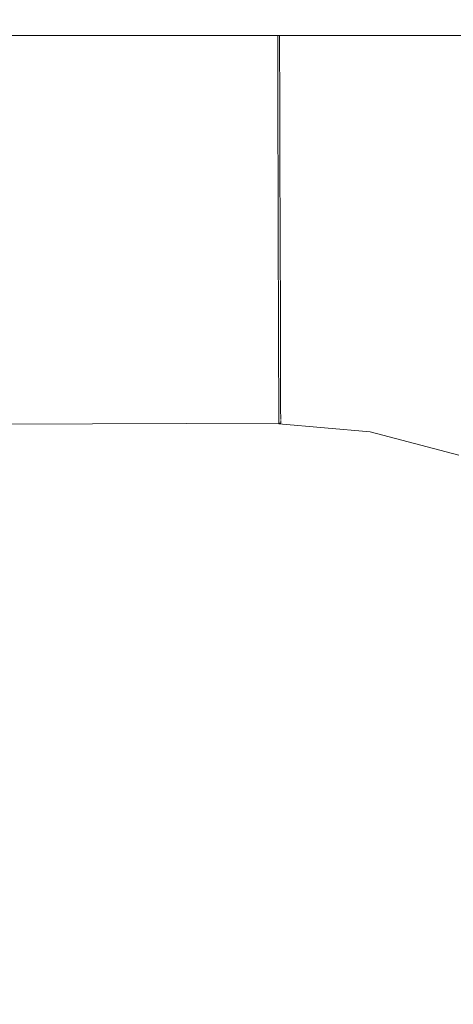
# Model space of a CAD drawing. Header units: millimetres. Extents: x -30280 to 309309, y -17460 to 4378.
# Tile 813 of 1056: x 250391 to 250405, y -13039 to -13007. Entities that reach past the tile are written whole.
import ezdxf

# ---------------------------------------------------------------- set-up
doc = ezdxf.new("R2010")
doc.units = ezdxf.units.MM
doc.header["$MEASUREMENT"] = 0
doc.linetypes.add('Wipeout_Contour', pattern=[1000, 0, -1000])
for name, color, linetype in [('Nuevo_08_E_Envans secs', 7, 'Continuous'), ('Nuevo_09_EI_Mobiliari general', 7, 'Continuous'), ('Nuevo_Ventanas Archicad', 7, 'Continuous')]:
    doc.layers.add(name, color=color, linetype=linetype)
doc.layers.add('Nuevo_09_EI_Mobiliari general_Pluma_Nº__1', color=7, linetype='Continuous', lineweight=5)

# ---------------------------------------------------------------- blocks, each defined once
blk = doc.blocks.new('Elem Sección_541_6', base_point=(235890.588, -13459.976))
at = {"color": 254, "linetype": 'Wipeout_Contour', "lineweight": 0, "ltscale": 1517989.291840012}
blk.add_wipeout([(248979.884, -11359.976), (254508.641, -11359.976), (254508.641, -13457.976), (254654.197, -13457.976), (254654.197, -11012.976), (248979.884, -11012.976)], dxfattribs=at).dxf.layer = 'Nuevo_08_E_Envans secs'
blk = doc.blocks.new('Elem Sección_543_6', base_point=(235890.588, -13459.976))
at = {"color": 254, "linetype": 'Wipeout_Contour', "lineweight": 0, "ltscale": 31165908.05935061}
blk.add_wipeout([(253368.641, -11399.976), (248979.884, -11399.976), (248979.884, -13305.666), (249022.416, -13068.118), (249023.053, -13065.78), (249026.984, -13043.488), (249005.387, -13043.488), (249005.387, -12987.919), (249005.459, -12987.919), (249019.024, -12561.809), (249441.751, -12561.809), (249455.316, -12987.919), (249455.387, -12987.919), (249455.387, -13043.488), (249433.791, -13043.488), (249437.722, -13065.78), (249438.358, -13068.118), (249480.387, -13302.855), (249522.416, -13068.119), (249523.053, -13065.78), (249526.984, -13043.488), (249505.387, -13043.488), (249505.387, -12987.919), (249505.459, -12987.919), (249519.024, -12561.809), (249941.751, -12561.809), (249955.316, -12987.919), (249955.387, -12987.919), (249955.387, -13043.488), (249933.791, -13043.488), (249937.722, -13065.78), (249938.358, -13068.119), (249980.387, -13302.855), (250022.416, -13068.119), (250023.053, -13065.78), (250026.984, -13043.488), (250005.387, -13043.488), (250005.387, -12987.919), (250005.459, -12987.919), (250019.024, -12561.81), (250441.751, -12561.81), (250455.316, -12987.919), (250455.387, -12987.919), (250455.387, -13043.488), (250433.791, -13043.488), (250437.722, -13065.78), (250438.358, -13068.119), (250480.387, -13302.855), (250522.416, -13068.119), (250523.053, -13065.78), (250526.984, -13043.488), (250505.387, -13043.488), (250505.387, -12987.919), (250505.459, -12987.919), (250519.024, -12561.81), (250941.751, -12561.81), (250955.316, -12987.919), (250955.387, -12987.919), (250955.387, -13043.488), (250933.791, -13043.488), (250937.722, -13065.78), (250938.358, -13068.119), (250980.387, -13302.855), (251022.416, -13068.119), (251023.053, -13065.78), (251026.984, -13043.488), (251005.387, -13043.488), (251005.387, -12987.919), (251005.459, -12987.919), (251019.024, -12561.81), (251441.751, -12561.81), (251455.316, -12987.919), (251455.387, -12987.919), (251455.387, -13043.488), (251433.791, -13043.488), (251437.722, -13065.78), (251438.358, -13068.119), (251480.387, -13302.855), (251522.416, -13068.119), (251523.053, -13065.78), (251526.984, -13043.488), (251505.387, -13043.488), (251505.387, -12987.919), (251505.459, -12987.919), (251519.024, -12561.81), (251941.751, -12561.81), (251955.316, -12987.919), (251955.387, -12987.919), (251955.387, -13043.488), (251933.791, -13043.488), (251937.722, -13065.78), (251938.358, -13068.119), (251980.387, -13302.855), (252022.416, -13068.119), (252023.053, -13065.78), (252026.984, -13043.488), (252005.387, -13043.488), (252005.387, -12987.919), (252005.459, -12987.919), (252019.024, -12561.81), (252441.751, -12561.81), (252455.316, -12987.919), (252455.387, -12987.919), (252455.387, -13043.488), (252433.791, -13043.488), (252437.722, -13065.78), (252438.358, -13068.119), (252480.387, -13302.855), (252522.416, -13068.119), (252523.053, -13065.78), (252526.984, -13043.488), (252505.387, -13043.488), (252505.387, -12987.919), (252505.459, -12987.919), (252519.024, -12561.81), (252941.751, -12561.81), (252955.316, -12987.919), (252955.387, -12987.919), (252955.387, -13043.488), (252933.791, -13043.488), (252937.722, -13065.78), (252938.358, -13068.119), (252999.567, -13409.976), (253368.641, -13409.976)], dxfattribs=at).dxf.layer = 'Nuevo_Ventanas Archicad'
blk = doc.blocks.new('Elem Sección_573_6', base_point=(235890.588, -13459.976))
at = {"color": 254, "linetype": 'Wipeout_Contour', "lineweight": 0, "ltscale": 1002271.791624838}
blk.add_wipeout([(250005.387, -13007.674), (250455.387, -13007.674), (250455.387, -12996.139), (250005.387, -12996.139)], dxfattribs=at).dxf.layer = 'Nuevo_09_EI_Mobiliari general'
at = {"color": 254, "linetype": 'Wipeout_Contour', "lineweight": 0, "ltscale": 9521637.930284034}
blk.add_wipeout([(250043.278, -13043.221), (250043.407, -13043.221), (250043.735, -13043.071), (250049.285, -13041.62), (250054.944, -13041.147), (250054.944, -13041.12), (250230.387, -13041.603), (250405.831, -13041.12), (250405.831, -13041.147), (250411.49, -13041.62), (250417.04, -13043.071), (250417.368, -13043.221), (250417.497, -13043.221), (250415.922, -13034.287), (250415.153, -13031.419), (250413.897, -13028.729), (250412.191, -13026.298), (250410.089, -13024.201), (250407.654, -13022.502), (250404.961, -13021.252), (250402.091, -13020.49), (250399.133, -13020.239), (250399.133, -13020.217), (250243.579, -13020.652), (250243.579, -13020.725), (250230.387, -13020.689), (250217.196, -13020.725), (250217.196, -13020.652), (250061.642, -13020.217), (250061.642, -13020.239), (250058.684, -13020.49), (250055.814, -13021.252), (250053.12, -13022.502), (250050.685, -13024.201), (250048.583, -13026.298), (250046.878, -13028.729), (250045.622, -13031.419), (250044.853, -13034.287)], dxfattribs=at).dxf.layer = 'Nuevo_09_EI_Mobiliari general'
at = {"color": 254, "linetype": 'Wipeout_Contour', "lineweight": 0, "ltscale": 1253720.501452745}
blk.add_wipeout([(250404.319, -13007.674), (250404.146, -13008.668), (250409.042, -13009.967), (250409.43, -13008.893), (250404.837, -13007.674)], dxfattribs=at).dxf.layer = 'Nuevo_09_EI_Mobiliari general'
at = {"color": 254, "linetype": 'Wipeout_Contour', "lineweight": 0, "ltscale": 1253694.717680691}
blk.add_wipeout([(250399.16, -13007.674), (250399.162, -13008.217), (250399.162, -13008.245), (250404.146, -13008.668), (250404.319, -13007.674)], dxfattribs=at).dxf.layer = 'Nuevo_09_EI_Mobiliari general'
at = {"color": 254, "linetype": 'Wipeout_Contour', "lineweight": 0, "ltscale": 1002976.728661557}
blk.add_wipeout([(250404.146, -13008.668), (250403.93, -13009.913), (250408.612, -13011.156), (250409.042, -13009.967)], dxfattribs=at).dxf.layer = 'Nuevo_09_EI_Mobiliari general'
at = {"color": 254, "linetype": 'Wipeout_Contour', "lineweight": 0, "ltscale": 1253694.656471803}
blk.add_wipeout([(250399.162, -13008.245), (250399.165, -13009.481), (250399.165, -13009.508), (250403.93, -13009.913), (250404.146, -13008.668)], dxfattribs=at).dxf.layer = 'Nuevo_09_EI_Mobiliari general'
at = {"color": 254, "linetype": 'Wipeout_Contour', "lineweight": 0, "ltscale": 1002610.136890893}
blk.add_wipeout([(250399.16, -13007.674), (250230.387, -13007.674), (250230.387, -13008.689), (250399.162, -13008.217)], dxfattribs=at).dxf.layer = 'Nuevo_09_EI_Mobiliari general'
at = {"color": 254, "linetype": 'Wipeout_Contour', "lineweight": 0, "ltscale": 1002975.661043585}
blk.add_wipeout([(250403.93, -13009.913), (250403.699, -13011.24), (250408.154, -13012.423), (250408.612, -13011.156)], dxfattribs=at).dxf.layer = 'Nuevo_09_EI_Mobiliari general'
at = {"layer": 'Nuevo_09_EI_Mobiliari general_Pluma_Nº__1', "color": 7, "linetype": 'Continuous', "lineweight": 5}
blk.add_line((250005.387, -13007.674), (250455.387, -13007.674), dxfattribs=at)
at = {"color": 254, "linetype": 'Wipeout_Contour', "lineweight": 0, "ltscale": 1504431.890828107}
blk.add_wipeout([(250399.103, -13009.503), (250399.106, -13010.828), (250399.169, -13010.828), (250399.169, -13010.855), (250403.699, -13011.24), (250403.93, -13009.913)], dxfattribs=at).dxf.layer = 'Nuevo_09_EI_Mobiliari general'
at = {"color": 254, "linetype": 'Wipeout_Contour', "lineweight": 0, "ltscale": 1002610.378123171}
blk.add_wipeout([(250399.162, -13008.217), (250230.387, -13008.689), (250230.387, -13009.952), (250399.165, -13009.481)], dxfattribs=at).dxf.layer = 'Nuevo_09_EI_Mobiliari general'
at = {"color": 254, "linetype": 'Wipeout_Contour', "lineweight": 0, "ltscale": 1002974.541100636}
blk.add_wipeout([(250403.699, -13011.24), (250403.461, -13012.608), (250407.681, -13013.729), (250408.154, -13012.423)], dxfattribs=at).dxf.layer = 'Nuevo_09_EI_Mobiliari general'
at = {"layer": 'Nuevo_09_EI_Mobiliari general_Pluma_Nº__1', "color": 7, "linetype": 'Continuous', "lineweight": 5}
for p, q in [((250399.098, -13007.674), (250399.099, -13008.217)), ((250399.16, -13007.674), (250399.162, -13008.217))]:
    blk.add_line(p, q, dxfattribs=at)
at = {"color": 254, "linetype": 'Wipeout_Contour', "lineweight": 0, "ltscale": 1002956.787745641}
blk.add_wipeout([(250399.106, -13010.85), (250399.11, -13012.239), (250403.461, -13012.608), (250403.699, -13011.24)], dxfattribs=at).dxf.layer = 'Nuevo_09_EI_Mobiliari general'
at = {"color": 254, "linetype": 'Wipeout_Contour', "lineweight": 0, "ltscale": 1504083.267771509}
blk.add_wipeout([(250399.165, -13009.481), (250230.387, -13009.952), (250230.387, -13011.299), (250399.106, -13010.828), (250399.103, -13009.503), (250399.165, -13009.508)], dxfattribs=at).dxf.layer = 'Nuevo_09_EI_Mobiliari general'
at = {"color": 254, "linetype": 'Wipeout_Contour', "lineweight": 0, "ltscale": 1002973.402775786}
blk.add_wipeout([(250403.461, -13012.608), (250403.223, -13013.977), (250407.209, -13015.035), (250407.681, -13013.729)], dxfattribs=at).dxf.layer = 'Nuevo_09_EI_Mobiliari general'
at = {"layer": 'Nuevo_09_EI_Mobiliari general_Pluma_Nº__1', "color": 7, "linetype": 'Continuous', "lineweight": 5}
for p, q in [((250399.099, -13008.217), (250399.103, -13009.481)), ((250399.162, -13008.217), (250399.165, -13009.481))]:
    blk.add_line(p, q, dxfattribs=at)
at = {"color": 254, "linetype": 'Wipeout_Contour', "lineweight": 0, "ltscale": 1002956.609441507}
blk.add_wipeout([(250399.11, -13012.239), (250399.114, -13013.628), (250403.223, -13013.977), (250403.461, -13012.608)], dxfattribs=at).dxf.layer = 'Nuevo_09_EI_Mobiliari general'
at = {"color": 254, "linetype": 'Wipeout_Contour', "lineweight": 0, "ltscale": 1754678.870144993}
blk.add_wipeout([(250399.169, -13010.828), (250230.387, -13011.299), (250243.605, -13011.336), (250243.601, -13012.652), (250399.11, -13012.217), (250399.106, -13010.85), (250399.169, -13010.855)], dxfattribs=at).dxf.layer = 'Nuevo_09_EI_Mobiliari general'
at = {"color": 254, "linetype": 'Wipeout_Contour', "lineweight": 0, "ltscale": 1002972.280495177}
blk.add_wipeout([(250403.223, -13013.977), (250402.993, -13015.304), (250406.751, -13016.302), (250407.209, -13015.035)], dxfattribs=at).dxf.layer = 'Nuevo_09_EI_Mobiliari general'
at = {"layer": 'Nuevo_09_EI_Mobiliari general_Pluma_Nº__1', "color": 7, "linetype": 'Continuous', "lineweight": 5}
for p, q in [((250399.103, -13009.481), (250399.106, -13010.828)), ((250399.165, -13009.481), (250399.169, -13010.828))]:
    blk.add_line(p, q, dxfattribs=at)
at = {"color": 254, "linetype": 'Wipeout_Contour', "lineweight": 0, "ltscale": 1002956.432519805}
blk.add_wipeout([(250399.114, -13013.628), (250399.118, -13014.975), (250402.993, -13015.304), (250403.223, -13013.977)], dxfattribs=at).dxf.layer = 'Nuevo_09_EI_Mobiliari general'
at = {"color": 254, "linetype": 'Wipeout_Contour', "lineweight": 0, "ltscale": 1503942.802387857}
blk.add_wipeout([(250230.388, -13012.689), (250243.601, -13012.725), (250243.597, -13014.041), (250399.114, -13013.607), (250399.11, -13012.239), (250399.11, -13012.217)], dxfattribs=at).dxf.layer = 'Nuevo_09_EI_Mobiliari general'
at = {"color": 254, "linetype": 'Wipeout_Contour', "lineweight": 0, "ltscale": 1002971.208119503}
blk.add_wipeout([(250402.993, -13015.304), (250402.776, -13016.549), (250406.321, -13017.491), (250406.751, -13016.302)], dxfattribs=at).dxf.layer = 'Nuevo_09_EI_Mobiliari general'
at = {"layer": 'Nuevo_09_EI_Mobiliari general_Pluma_Nº__1', "color": 7, "linetype": 'Continuous', "lineweight": 5}
for p, q in [((250399.106, -13010.828), (250399.11, -13012.217)), ((250399.169, -13010.828), (250399.173, -13012.217))]:
    blk.add_line(p, q, dxfattribs=at)
at = {"color": 254, "linetype": 'Wipeout_Contour', "lineweight": 0, "ltscale": 1002956.26208675}
blk.add_wipeout([(250399.118, -13014.975), (250399.121, -13016.239), (250402.776, -13016.549), (250402.993, -13015.304)], dxfattribs=at).dxf.layer = 'Nuevo_09_EI_Mobiliari general'
at = {"color": 254, "linetype": 'Wipeout_Contour', "lineweight": 0, "ltscale": 1253374.31819058}
blk.add_wipeout([(250243.597, -13014.041), (250243.594, -13015.388), (250399.118, -13014.954), (250399.114, -13013.628), (250399.114, -13013.607)], dxfattribs=at).dxf.layer = 'Nuevo_09_EI_Mobiliari general'
at = {"color": 254, "linetype": 'Wipeout_Contour', "lineweight": 0, "ltscale": 1002970.21792258}
blk.add_wipeout([(250402.776, -13016.549), (250402.581, -13017.675), (250405.933, -13018.565), (250406.321, -13017.491)], dxfattribs=at).dxf.layer = 'Nuevo_09_EI_Mobiliari general'
at = {"layer": 'Nuevo_09_EI_Mobiliari general_Pluma_Nº__1', "color": 7, "linetype": 'Continuous', "lineweight": 5}
for p, q in [((250399.11, -13012.217), (250399.114, -13013.607)), ((250399.173, -13012.217), (250399.177, -13013.606))]:
    blk.add_line(p, q, dxfattribs=at)
at = {"color": 254, "linetype": 'Wipeout_Contour', "lineweight": 0, "ltscale": 1002956.102993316}
blk.add_wipeout([(250399.121, -13016.239), (250399.125, -13017.382), (250402.581, -13017.675), (250402.776, -13016.549)], dxfattribs=at).dxf.layer = 'Nuevo_09_EI_Mobiliari general'
at = {"color": 254, "linetype": 'Wipeout_Contour', "lineweight": 0, "ltscale": 1253374.663010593}
blk.add_wipeout([(250243.594, -13015.388), (250243.59, -13016.652), (250399.121, -13016.217), (250399.118, -13014.975), (250399.118, -13014.954)], dxfattribs=at).dxf.layer = 'Nuevo_09_EI_Mobiliari general'
at = {"color": 254, "linetype": 'Wipeout_Contour', "lineweight": 0, "ltscale": 1002969.339633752}
blk.add_wipeout([(250402.412, -13018.646), (250405.597, -13019.492), (250405.933, -13018.565), (250402.581, -13017.675)], dxfattribs=at).dxf.layer = 'Nuevo_09_EI_Mobiliari general'
at = {"layer": 'Nuevo_09_EI_Mobiliari general_Pluma_Nº__1', "color": 7, "linetype": 'Continuous', "lineweight": 5}
for p, q in [((250399.114, -13013.607), (250399.118, -13014.954)), ((250399.177, -13013.606), (250399.181, -13014.953))]:
    blk.add_line(p, q, dxfattribs=at)
at = {"color": 254, "linetype": 'Wipeout_Contour', "lineweight": 0, "ltscale": 1002955.959724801}
blk.add_wipeout([(250402.581, -13017.675), (250399.125, -13017.382), (250399.127, -13018.368), (250402.412, -13018.646)], dxfattribs=at).dxf.layer = 'Nuevo_09_EI_Mobiliari general'
at = {"color": 254, "linetype": 'Wipeout_Contour', "lineweight": 0, "ltscale": 1253374.982081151}
blk.add_wipeout([(250243.59, -13016.652), (250243.587, -13017.794), (250399.125, -13017.36), (250399.121, -13016.239), (250399.121, -13016.217)], dxfattribs=at).dxf.layer = 'Nuevo_09_EI_Mobiliari general'
at = {"color": 254, "linetype": 'Wipeout_Contour', "lineweight": 0, "ltscale": 1002968.599578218}
blk.add_wipeout([(250402.412, -13018.646), (250402.275, -13019.434), (250405.325, -13020.244), (250405.597, -13019.492)], dxfattribs=at).dxf.layer = 'Nuevo_09_EI_Mobiliari general'
at = {"layer": 'Nuevo_09_EI_Mobiliari general_Pluma_Nº__1', "color": 7, "linetype": 'Continuous', "lineweight": 5}
for p, q in [((250399.118, -13014.954), (250399.121, -13016.217)), ((250399.181, -13014.953), (250399.184, -13016.217))]:
    blk.add_line(p, q, dxfattribs=at)
at = {"color": 254, "linetype": 'Wipeout_Contour', "lineweight": 0, "ltscale": 1002955.836323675}
blk.add_wipeout([(250399.127, -13018.368), (250399.13, -13019.167), (250402.275, -13019.434), (250402.412, -13018.646)], dxfattribs=at).dxf.layer = 'Nuevo_09_EI_Mobiliari general'
at = {"color": 254, "linetype": 'Wipeout_Contour', "lineweight": 0, "ltscale": 1002638.529572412}
blk.add_wipeout([(250243.584, -13018.78), (250399.127, -13018.346), (250399.125, -13017.36), (250243.587, -13017.794)], dxfattribs=at).dxf.layer = 'Nuevo_09_EI_Mobiliari general'
at = {"color": 254, "linetype": 'Wipeout_Contour', "lineweight": 0, "ltscale": 1002968.019941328}
blk.add_wipeout([(250402.275, -13019.434), (250402.174, -13020.015), (250405.125, -13020.799), (250405.325, -13020.244)], dxfattribs=at).dxf.layer = 'Nuevo_09_EI_Mobiliari general'
at = {"layer": 'Nuevo_09_EI_Mobiliari general_Pluma_Nº__1', "color": 7, "linetype": 'Continuous', "lineweight": 5}
for p, q in [((250399.121, -13016.217), (250399.125, -13017.36)), ((250399.184, -13016.217), (250399.187, -13017.36))]:
    blk.add_line(p, q, dxfattribs=at)
at = {"color": 254, "linetype": 'Wipeout_Contour', "lineweight": 0, "ltscale": 1002955.736341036}
blk.add_wipeout([(250399.13, -13019.167), (250399.131, -13019.757), (250402.174, -13020.015), (250402.275, -13019.434)], dxfattribs=at).dxf.layer = 'Nuevo_09_EI_Mobiliari general'
at = {"color": 254, "linetype": 'Wipeout_Contour', "lineweight": 0, "ltscale": 1253375.505273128}
blk.add_wipeout([(250243.584, -13018.78), (250243.582, -13019.58), (250399.13, -13019.146), (250399.127, -13018.368), (250399.127, -13018.346)], dxfattribs=at).dxf.layer = 'Nuevo_09_EI_Mobiliari general'
at = {"color": 254, "linetype": 'Wipeout_Contour', "lineweight": 0, "ltscale": 1002967.618167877}
blk.add_wipeout([(250402.174, -13020.015), (250402.112, -13020.371), (250405.002, -13021.138), (250405.125, -13020.799)], dxfattribs=at).dxf.layer = 'Nuevo_09_EI_Mobiliari general'
at = {"layer": 'Nuevo_09_EI_Mobiliari general_Pluma_Nº__1', "color": 7, "linetype": 'Continuous', "lineweight": 5}
for p, q in [((250399.125, -13017.36), (250399.127, -13018.346)), ((250399.187, -13017.36), (250399.19, -13018.346))]:
    blk.add_line(p, q, dxfattribs=at)
at = {"color": 254, "linetype": 'Wipeout_Contour', "lineweight": 0, "ltscale": 1002955.662794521}
blk.add_wipeout([(250399.131, -13019.757), (250399.132, -13020.118), (250402.112, -13020.371), (250402.174, -13020.015)], dxfattribs=at).dxf.layer = 'Nuevo_09_EI_Mobiliari general'
at = {"color": 254, "linetype": 'Wipeout_Contour', "lineweight": 0, "ltscale": 1002967.406483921}
blk.add_wipeout([(250402.091, -13020.49), (250404.961, -13021.252), (250405.002, -13021.138), (250402.112, -13020.371)], dxfattribs=at).dxf.layer = 'Nuevo_09_EI_Mobiliari general'
at = {"color": 254, "linetype": 'Wipeout_Contour', "lineweight": 0, "ltscale": 1002955.618075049}
blk.add_wipeout([(250402.112, -13020.371), (250399.132, -13020.118), (250399.133, -13020.239), (250402.091, -13020.49)], dxfattribs=at).dxf.layer = 'Nuevo_09_EI_Mobiliari general'
at = {"layer": 'Nuevo_09_EI_Mobiliari general_Pluma_Nº__1', "color": 7, "linetype": 'Continuous', "lineweight": 5}
blk.add_line((250404.961, -13021.252), (250402.091, -13020.49), dxfattribs=at)
at = {"color": 254, "linetype": 'Wipeout_Contour', "lineweight": 0, "ltscale": 1002639.008209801}
blk.add_wipeout([(250243.579, -13020.652), (250399.133, -13020.217), (250399.132, -13020.096), (250243.579, -13020.53)], dxfattribs=at).dxf.layer = 'Nuevo_09_EI_Mobiliari general'
at = {"color": 254, "linetype": 'Wipeout_Contour', "lineweight": 0, "ltscale": 1253375.693520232}
blk.add_wipeout([(250243.582, -13019.58), (250243.58, -13020.169), (250399.131, -13019.735), (250399.13, -13019.167), (250399.13, -13019.146)], dxfattribs=at).dxf.layer = 'Nuevo_09_EI_Mobiliari general'
at = {"layer": 'Nuevo_09_EI_Mobiliari general_Pluma_Nº__1', "color": 7, "linetype": 'Continuous', "lineweight": 5}
for p, q in [((250399.127, -13018.346), (250399.13, -13019.146)), ((250399.19, -13018.346), (250399.192, -13019.145))]:
    blk.add_line(p, q, dxfattribs=at)
at = {"color": 254, "linetype": 'Wipeout_Contour', "lineweight": 0, "ltscale": 1253375.824789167}
blk.add_wipeout([(250243.58, -13020.169), (250243.579, -13020.53), (250399.132, -13020.096), (250399.131, -13019.757), (250399.131, -13019.735)], dxfattribs=at).dxf.layer = 'Nuevo_09_EI_Mobiliari general'
at = {"layer": 'Nuevo_09_EI_Mobiliari general_Pluma_Nº__1', "color": 7, "linetype": 'Continuous', "lineweight": 5}
for p, q in [((250399.13, -13019.146), (250399.131, -13019.735)), ((250399.192, -13019.145), (250399.194, -13019.735)), ((250399.131, -13019.735), (250399.132, -13020.096)), ((250399.194, -13019.735), (250399.195, -13020.096)), ((250399.132, -13020.096), (250399.133, -13020.239)), ((250399.195, -13020.123), (250399.195, -13020.217)), ((250399.195, -13020.217), (250243.579, -13020.652)), ((250402.091, -13020.49), (250399.133, -13020.239))]:
    blk.add_line(p, q, dxfattribs=at)

msp = doc.modelspace()

# ---------------------------------------------------------------- block references
at = {"layer": 'Nuevo_08_E_Envans secs', "lineweight": 0}
msp.add_blockref('Elem Sección_541_6', (235890.588, -13459.976), dxfattribs=at)

# ---------------------------------------------------------------- next in the draw order: block references
at = {"layer": 'Nuevo_Ventanas Archicad', "lineweight": 0}
msp.add_blockref('Elem Sección_543_6', (235890.588, -13459.976), dxfattribs=at)

# ---------------------------------------------------------------- next in the draw order: block references
at = {"layer": 'Nuevo_09_EI_Mobiliari general', "lineweight": 0}
msp.add_blockref('Elem Sección_573_6', (235890.588, -13459.976), dxfattribs=at)

doc.saveas('drawing.dxf')
